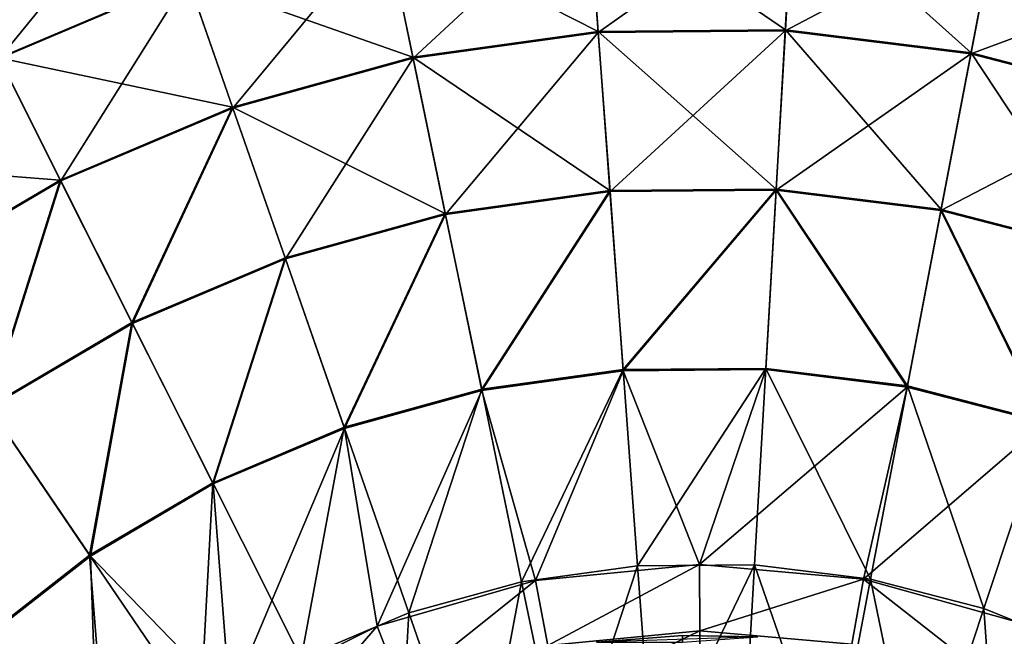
# Model space of a CAD drawing. Header units: millimetres. Extents: x 64 to 3333, y 103 to 3347.
# Tile 439 of 519: x 2300 to 2326, y 3321 to 3337. Entities that reach past the tile are written whole.
import ezdxf

# ---------------------------------------------------------------- set-up
doc = ezdxf.new("R2010")
doc.units = ezdxf.units.MM
doc.header["$LTSCALE"] = 25.4
doc.layers.get('0').update_dxf_attribs({"true_color": 0xff5454})

# ---------------------------------------------------------------- blocks, each defined once
blk = doc.blocks.new('SPIDER-6785-9743.STL')
at = {"color": 7, "true_color": 0xffffff}
mesh = blk.add_polyface(dxfattribs=at)
corners = [(2298.421, 3338.31, 41.47), (2304.603, 3337.784, 36.191), (2299.725, 3335.719, 36.191), (2303.649, 3340.524, 41.47)]
mesh.append_faces([[corners[k] for k in face] for face in [(0, 1, 2), (1, 0, 3)]], dxfattribs={"vtx0": -1, "color": 7})
mesh = blk.add_polyface(dxfattribs=at)
corners = [(2299.734, 3335.699, 87.597), (2303.654, 3340.508, 82.32), (2298.429, 3338.294, 82.32), (2304.61, 3337.764, 87.597)]
mesh.append_faces([[corners[k] for k in face] for face in [(0, 1, 2), (1, 0, 3)]], dxfattribs={"vtx0": -1, "color": 7})
mesh = blk.add_polyface(dxfattribs=at)
corners = [(2309.709, 3339.196, 36.191), (2315.215, 3336.399, 31.316), (2310.427, 3335.73, 31.316), (2314.955, 3339.929, 36.191)]
mesh.append_faces([[corners[k] for k in face] for face in [(0, 1, 2), (1, 0, 3)]], dxfattribs={"vtx0": -1, "color": 7})
mesh = blk.add_polyface(dxfattribs=at)
corners = [(2310.432, 3335.705, 92.469), (2314.957, 3339.908, 87.597), (2309.713, 3339.175, 87.597), (2315.217, 3336.374, 92.469)]
mesh.append_faces([[corners[k] for k in face] for face in [(0, 1, 2), (1, 0, 3)]], dxfattribs={"vtx0": -1, "color": 7})
mesh = blk.add_polyface(dxfattribs=at)
corners = [(2314.955, 3339.929, 36.191), (2320.049, 3336.437, 31.316), (2315.215, 3336.399, 31.316), (2320.253, 3339.971, 36.191)]
mesh.append_faces([[corners[k] for k in face] for face in [(0, 1, 2), (1, 0, 3)]], dxfattribs={"vtx0": -1, "color": 7})
mesh = blk.add_polyface(dxfattribs=at)
corners = [(2315.217, 3336.374, 92.469), (2320.251, 3339.95, 87.597), (2314.957, 3339.908, 87.597), (2320.048, 3336.412, 92.469)]
mesh.append_faces([[corners[k] for k in face] for face in [(0, 1, 2), (1, 0, 3)]], dxfattribs={"vtx0": -1, "color": 7})
mesh = blk.add_polyface(dxfattribs=at)
corners = [(2320.048, 3336.412, 92.469), (2325.506, 3339.3, 87.597), (2320.251, 3339.95, 87.597), (2324.843, 3335.819, 92.469)]
mesh.append_faces([[corners[k] for k in face] for face in [(0, 1, 2), (1, 0, 3)]], dxfattribs={"vtx0": -1, "color": 7})
mesh = blk.add_polyface(dxfattribs=at)
corners = [(2320.253, 3339.971, 36.191), (2324.847, 3335.844, 31.316), (2320.049, 3336.437, 31.316), (2325.51, 3339.321, 36.191)]
mesh.append_faces([[corners[k] for k in face] for face in [(0, 1, 2), (1, 0, 3)]], dxfattribs={"vtx0": -1, "color": 7})
mesh = blk.add_polyface(dxfattribs=at)
corners = [(2324.843, 3335.819, 92.469), (2330.631, 3337.97, 87.597), (2325.506, 3339.3, 87.597), (2329.519, 3334.606, 92.469)]
mesh.append_faces([[corners[k] for k in face] for face in [(0, 1, 2), (1, 0, 3)]], dxfattribs={"vtx0": -1, "color": 7})
mesh = blk.add_polyface(dxfattribs=at)
corners = [(2325.51, 3339.321, 36.191), (2329.527, 3334.63, 31.316), (2324.847, 3335.844, 31.316), (2330.638, 3337.991, 36.191)]
mesh.append_faces([[corners[k] for k in face] for face in [(0, 1, 2), (1, 0, 3)]], dxfattribs={"vtx0": -1, "color": 7})
mesh = blk.add_polyface(dxfattribs=at)
corners = [(2304.603, 3337.784, 36.191), (2310.427, 3335.73, 31.316), (2305.767, 3334.442, 31.316), (2309.709, 3339.196, 36.191)]
mesh.append_faces([[corners[k] for k in face] for face in [(0, 1, 2), (1, 0, 3)]], dxfattribs={"vtx0": -1, "color": 7})
mesh = blk.add_polyface(dxfattribs=at)
corners = [(2305.775, 3334.418, 92.469), (2309.713, 3339.175, 87.597), (2304.61, 3337.764, 87.597), (2310.432, 3335.705, 92.469)]
mesh.append_faces([[corners[k] for k in face] for face in [(0, 1, 2), (1, 0, 3)]], dxfattribs={"vtx0": -1, "color": 7})
mesh = blk.add_polyface(dxfattribs=at)
corners = [(2299.725, 3335.719, 36.191), (2305.767, 3334.442, 31.316), (2301.315, 3332.556, 31.316), (2304.603, 3337.784, 36.191)]
mesh.append_faces([[corners[k] for k in face] for face in [(0, 1, 2), (1, 0, 3)]], dxfattribs={"vtx0": -1, "color": 7})
mesh = blk.add_polyface(dxfattribs=at)
corners = [(2301.327, 3332.533, 92.469), (2304.61, 3337.764, 87.597), (2299.734, 3335.699, 87.597), (2305.775, 3334.418, 92.469)]
mesh.append_faces([[corners[k] for k in face] for face in [(0, 1, 2), (1, 0, 3)]], dxfattribs={"vtx0": -1, "color": 7})
mesh = blk.add_polyface(dxfattribs=at)
corners = [(2310.427, 3335.73, 31.316), (2315.517, 3332.287, 26.924), (2311.263, 3331.693, 26.924), (2315.215, 3336.399, 31.316)]
mesh.append_faces([[corners[k] for k in face] for face in [(0, 1, 2), (1, 0, 3)]], dxfattribs={"vtx0": -1, "color": 7})
mesh = blk.add_polyface(dxfattribs=at)
corners = [(2311.269, 3331.664, 96.858), (2315.217, 3336.374, 92.469), (2310.432, 3335.705, 92.469), (2315.519, 3332.258, 96.858)]
mesh.append_faces([[corners[k] for k in face] for face in [(0, 1, 2), (1, 0, 3)]], dxfattribs={"vtx0": -1, "color": 7})
mesh = blk.add_polyface(dxfattribs=at)
corners = [(2315.215, 3336.399, 31.316), (2319.812, 3332.321, 26.924), (2315.517, 3332.287, 26.924), (2320.049, 3336.437, 31.316)]
mesh.append_faces([[corners[k] for k in face] for face in [(0, 1, 2), (1, 0, 3)]], dxfattribs={"vtx0": -1, "color": 7})
mesh = blk.add_polyface(dxfattribs=at)
corners = [(2315.519, 3332.258, 96.858), (2320.048, 3336.412, 92.469), (2315.217, 3336.374, 92.469), (2319.811, 3332.292, 96.858)]
mesh.append_faces([[corners[k] for k in face] for face in [(0, 1, 2), (1, 0, 3)]], dxfattribs={"vtx0": -1, "color": 7})
mesh = blk.add_polyface(dxfattribs=at)
corners = [(2319.811, 3332.292, 96.858), (2324.843, 3335.819, 92.469), (2320.048, 3336.412, 92.469), (2324.07, 3331.766, 96.858)]
mesh.append_faces([[corners[k] for k in face] for face in [(0, 1, 2), (1, 0, 3)]], dxfattribs={"vtx0": -1, "color": 7})
mesh = blk.add_polyface(dxfattribs=at)
corners = [(2320.049, 3336.437, 31.316), (2324.075, 3331.794, 26.924), (2319.812, 3332.321, 26.924), (2324.847, 3335.844, 31.316)]
mesh.append_faces([[corners[k] for k in face] for face in [(0, 1, 2), (1, 0, 3)]], dxfattribs={"vtx0": -1, "color": 7})
mesh = blk.add_polyface(dxfattribs=at)
corners = [(2295.158, 3333.033, 36.191), (2301.315, 3332.556, 31.316), (2297.148, 3330.106, 31.316), (2299.725, 3335.719, 36.191)]
mesh.append_faces([[corners[k] for k in face] for face in [(0, 1, 2), (1, 0, 3)]], dxfattribs={"vtx0": -1, "color": 7})
mesh = blk.add_polyface(dxfattribs=at)
corners = [(2305.767, 3334.442, 31.316), (2311.263, 3331.693, 26.924), (2307.123, 3330.548, 26.924), (2310.427, 3335.73, 31.316)]
mesh.append_faces([[corners[k] for k in face] for face in [(0, 1, 2), (1, 0, 3)]], dxfattribs={"vtx0": -1, "color": 7})
mesh = blk.add_polyface(dxfattribs=at)
corners = [(2324.07, 3331.766, 96.858), (2329.519, 3334.606, 92.469), (2324.843, 3335.819, 92.469), (2328.223, 3330.688, 96.858)]
mesh.append_faces([[corners[k] for k in face] for face in [(0, 1, 2), (1, 0, 3)]], dxfattribs={"vtx0": -1, "color": 7})
mesh = blk.add_polyface(dxfattribs=at)
corners = [(2324.847, 3335.844, 31.316), (2328.232, 3330.715, 26.924), (2324.075, 3331.794, 26.924), (2329.527, 3334.63, 31.316)]
mesh.append_faces([[corners[k] for k in face] for face in [(0, 1, 2), (1, 0, 3)]], dxfattribs={"vtx0": -1, "color": 7})
mesh = blk.add_polyface(dxfattribs=at)
corners = [(2297.162, 3330.085, 92.469), (2299.734, 3335.699, 87.597), (2295.17, 3333.016, 87.597), (2301.327, 3332.533, 92.469)]
mesh.append_faces([[corners[k] for k in face] for face in [(0, 1, 2), (1, 0, 3)]], dxfattribs={"vtx0": -1, "color": 7})
mesh = blk.add_polyface(dxfattribs=at)
corners = [(2307.133, 3330.521, 96.858), (2310.432, 3335.705, 92.469), (2305.775, 3334.418, 92.469), (2311.269, 3331.664, 96.858)]
mesh.append_faces([[corners[k] for k in face] for face in [(0, 1, 2), (1, 0, 3)]], dxfattribs={"vtx0": -1, "color": 7})
mesh = blk.add_polyface(dxfattribs=at)
corners = [(2305.767, 3334.442, 31.316), (2303.168, 3328.873, 26.924), (2301.315, 3332.556, 31.316), (2307.123, 3330.548, 26.924)]
mesh.append_faces([[corners[k] for k in face] for face in [(0, 1, 2), (1, 0, 3)]], dxfattribs={"vtx0": -1, "color": 7})
mesh = blk.add_polyface(dxfattribs=at)
corners = [(2303.181, 3328.847, 96.858), (2305.775, 3334.418, 92.469), (2301.327, 3332.533, 92.469), (2307.133, 3330.521, 96.858)]
mesh.append_faces([[corners[k] for k in face] for face in [(0, 1, 2), (1, 0, 3)]], dxfattribs={"vtx0": -1, "color": 7})
mesh = blk.add_polyface(dxfattribs=at)
corners = [(2301.315, 3332.556, 31.316), (2299.466, 3326.696, 26.924), (2297.148, 3330.106, 31.316), (2303.168, 3328.873, 26.924)]
mesh.append_faces([[corners[k] for k in face] for face in [(0, 1, 2), (1, 0, 3)]], dxfattribs={"vtx0": -1, "color": 7})
mesh = blk.add_polyface(dxfattribs=at)
corners = [(2299.482, 3326.672, 96.858), (2301.327, 3332.533, 92.469), (2297.162, 3330.085, 92.469), (2303.181, 3328.847, 96.858)]
mesh.append_faces([[corners[k] for k in face] for face in [(0, 1, 2), (1, 0, 3)]], dxfattribs={"vtx0": -1, "color": 7})
mesh = blk.add_polyface(dxfattribs=at)
corners = [(2315.517, 3332.287, 26.924), (2312.205, 3327.148, 23.083), (2311.263, 3331.693, 26.924), (2315.857, 3327.658, 23.083)]
mesh.append_faces([[corners[k] for k in face] for face in [(0, 1, 2), (1, 0, 3)]], dxfattribs={"vtx0": -1, "color": 7})
mesh = blk.add_polyface(dxfattribs=at)
corners = [(2312.211, 3327.116, 100.694), (2315.519, 3332.258, 96.858), (2311.269, 3331.664, 96.858), (2315.86, 3327.626, 100.694)]
mesh.append_faces([[corners[k] for k in face] for face in [(0, 1, 2), (1, 0, 3)]], dxfattribs={"vtx0": -1, "color": 7})
mesh = blk.add_polyface(dxfattribs=at)
corners = [(2319.812, 3332.321, 26.924), (2315.857, 3327.658, 23.083), (2315.517, 3332.287, 26.924), (2319.545, 3327.688, 23.083)]
mesh.append_faces([[corners[k] for k in face] for face in [(0, 1, 2), (1, 0, 3)]], dxfattribs={"vtx0": -1, "color": 7})
mesh = blk.add_polyface(dxfattribs=at)
corners = [(2315.86, 3327.626, 100.694), (2319.811, 3332.292, 96.858), (2315.519, 3332.258, 96.858), (2319.543, 3327.656, 100.694)]
mesh.append_faces([[corners[k] for k in face] for face in [(0, 1, 2), (1, 0, 3)]], dxfattribs={"vtx0": -1, "color": 7})
mesh = blk.add_polyface(dxfattribs=at)
corners = [(2323.199, 3327.204, 100.694), (2319.811, 3332.292, 96.858), (2319.543, 3327.656, 100.694), (2324.07, 3331.766, 96.858)]
mesh.append_faces([[corners[k] for k in face] for face in [(0, 1, 2), (1, 0, 3)]], dxfattribs={"vtx0": -1, "color": 7})
mesh = blk.add_polyface(dxfattribs=at)
corners = [(2319.812, 3332.321, 26.924), (2323.206, 3327.235, 23.083), (2319.545, 3327.688, 23.083), (2324.075, 3331.794, 26.924)]
mesh.append_faces([[corners[k] for k in face] for face in [(0, 1, 2), (1, 0, 3)]], dxfattribs={"vtx0": -1, "color": 7})
mesh = blk.add_polyface(dxfattribs=at)
corners = [(2311.263, 3331.693, 26.924), (2308.65, 3326.165, 23.083), (2307.123, 3330.548, 26.924), (2312.205, 3327.148, 23.083)]
mesh.append_faces([[corners[k] for k in face] for face in [(0, 1, 2), (1, 0, 3)]], dxfattribs={"vtx0": -1, "color": 7})
mesh = blk.add_polyface(dxfattribs=at)
corners = [(2308.66, 3326.135, 100.694), (2311.269, 3331.664, 96.858), (2307.133, 3330.521, 96.858), (2312.211, 3327.116, 100.694)]
mesh.append_faces([[corners[k] for k in face] for face in [(0, 1, 2), (1, 0, 3)]], dxfattribs={"vtx0": -1, "color": 7})
mesh = blk.add_polyface(dxfattribs=at)
corners = [(2326.765, 3326.278, 100.694), (2324.07, 3331.766, 96.858), (2323.199, 3327.204, 100.694), (2328.223, 3330.688, 96.858)]
mesh.append_faces([[corners[k] for k in face] for face in [(0, 1, 2), (1, 0, 3)]], dxfattribs={"vtx0": -1, "color": 7})
mesh = blk.add_polyface(dxfattribs=at)
corners = [(2324.075, 3331.794, 26.924), (2326.776, 3326.309, 23.083), (2323.206, 3327.235, 23.083), (2328.232, 3330.715, 26.924)]
mesh.append_faces([[corners[k] for k in face] for face in [(0, 1, 2), (1, 0, 3)]], dxfattribs={"vtx0": -1, "color": 7})
mesh = blk.add_polyface(dxfattribs=at)
corners = [(2307.123, 3330.548, 26.924), (2305.254, 3324.727, 23.083), (2303.168, 3328.873, 26.924), (2308.65, 3326.165, 23.083)]
mesh.append_faces([[corners[k] for k in face] for face in [(0, 1, 2), (1, 0, 3)]], dxfattribs={"vtx0": -1, "color": 7})
mesh = blk.add_polyface(dxfattribs=at)
corners = [(2305.268, 3324.698, 100.694), (2307.133, 3330.521, 96.858), (2303.181, 3328.847, 96.858), (2308.66, 3326.135, 100.694)]
mesh.append_faces([[corners[k] for k in face] for face in [(0, 1, 2), (1, 0, 3)]], dxfattribs={"vtx0": -1, "color": 7})
mesh = blk.add_polyface(dxfattribs=at)
corners = [(2303.168, 3328.873, 26.924), (2302.074, 3322.858, 23.083), (2299.466, 3326.696, 26.924), (2305.254, 3324.727, 23.083)]
mesh.append_faces([[corners[k] for k in face] for face in [(0, 1, 2), (1, 0, 3)]], dxfattribs={"vtx0": -1, "color": 7})
mesh = blk.add_polyface(dxfattribs=at)
corners = [(2302.093, 3322.831, 100.694), (2303.181, 3328.847, 96.858), (2299.482, 3326.672, 96.858), (2305.268, 3324.698, 100.694)]
mesh.append_faces([[corners[k] for k in face] for face in [(0, 1, 2), (1, 0, 3)]], dxfattribs={"vtx0": -1, "color": 7})
mesh = blk.add_polyface(dxfattribs=at)
corners = [(2315.857, 3327.658, 23.083), (2313.236, 3322.168, 19.854), (2312.205, 3327.148, 23.083), (2316.23, 3322.586, 19.854)]
mesh.append_faces([[corners[k] for k in face] for face in [(0, 1, 2), (1, 0, 3)]], dxfattribs={"vtx0": -1, "color": 7})
mesh = blk.add_polyface(dxfattribs=at)
corners = [(2315.86, 3327.626, 100.694), (2312.211, 3327.116, 100.694), (2313.592, 3322.203, 103.919)]
mesh.append_faces([[corners[k] for k in face] for face in [(0, 1, 2)]], dxfattribs={"color": 7})
mesh = blk.add_polyface(dxfattribs=at)
corners = [(2317.83, 3322.613, 103.919), (2315.86, 3327.626, 100.694), (2313.592, 3322.203, 103.919)]
mesh.append_faces([[corners[k] for k in face] for face in [(0, 1, 2)]], dxfattribs={"color": 7})
mesh = blk.add_polyface(dxfattribs=at)
corners = [(2319.545, 3327.688, 23.083), (2316.23, 3322.586, 19.854), (2315.857, 3327.658, 23.083), (2319.253, 3322.61, 19.854)]
mesh.append_faces([[corners[k] for k in face] for face in [(0, 1, 2), (1, 0, 3)]], dxfattribs={"vtx0": -1, "color": 7})
mesh = blk.add_polyface(dxfattribs=at)
corners = [(2319.543, 3327.656, 100.694), (2315.86, 3327.626, 100.694), (2317.83, 3322.613, 103.919)]
mesh.append_faces([[corners[k] for k in face] for face in [(0, 1, 2)]], dxfattribs={"color": 7})
mesh = blk.add_polyface(dxfattribs=at)
corners = [(2323.199, 3327.204, 100.694), (2319.543, 3327.656, 100.694), (2317.83, 3322.613, 103.919)]
mesh.append_faces([[corners[k] for k in face] for face in [(0, 1, 2)]], dxfattribs={"color": 7})
mesh = blk.add_polyface(dxfattribs=at)
corners = [(2319.545, 3327.688, 23.083), (2322.253, 3322.239, 19.854), (2319.253, 3322.61, 19.854), (2323.206, 3327.235, 23.083)]
mesh.append_faces([[corners[k] for k in face] for face in [(0, 1, 2), (1, 0, 3)]], dxfattribs={"vtx0": -1, "color": 7})
mesh = blk.add_polyface(dxfattribs=at)
corners = [(2312.205, 3327.148, 23.083), (2310.323, 3321.363, 19.854), (2308.65, 3326.165, 23.083), (2313.236, 3322.168, 19.854)]
mesh.append_faces([[corners[k] for k in face] for face in [(0, 1, 2), (1, 0, 3)]], dxfattribs={"vtx0": -1, "color": 7})
mesh = blk.add_polyface(dxfattribs=at)
corners = [(2312.211, 3327.116, 100.694), (2308.66, 3326.135, 100.694), (2309.501, 3321.021, 103.919)]
mesh.append_faces([[corners[k] for k in face] for face in [(0, 1, 2)]], dxfattribs={"color": 7})
mesh = blk.add_polyface(dxfattribs=at)
corners = [(2313.592, 3322.203, 103.919), (2312.211, 3327.116, 100.694), (2309.501, 3321.021, 103.919)]
mesh.append_faces([[corners[k] for k in face] for face in [(0, 1, 2)]], dxfattribs={"color": 7})
mesh = blk.add_polyface(dxfattribs=at)
corners = [(2323.199, 3327.204, 100.694), (2317.83, 3322.613, 103.919), (2322.072, 3322.238, 103.919)]
mesh.append_faces([[corners[k] for k in face] for face in [(0, 1, 2)]], dxfattribs={"color": 7})
mesh = blk.add_polyface(dxfattribs=at)
corners = [(2326.765, 3326.278, 100.694), (2323.199, 3327.204, 100.694), (2322.072, 3322.238, 103.919)]
mesh.append_faces([[corners[k] for k in face] for face in [(0, 1, 2)]], dxfattribs={"color": 7})
mesh = blk.add_polyface(dxfattribs=at)
corners = [(2323.206, 3327.235, 23.083), (2325.179, 3321.48, 19.854), (2322.253, 3322.239, 19.854), (2326.776, 3326.309, 23.083)]
mesh.append_faces([[corners[k] for k in face] for face in [(0, 1, 2), (1, 0, 3)]], dxfattribs={"vtx0": -1, "color": 7})
mesh = blk.add_polyface(dxfattribs=at)
corners = [(2299.466, 3326.696, 26.924), (2299.166, 3320.589, 23.083), (2296.079, 3324.054, 26.924), (2302.074, 3322.858, 23.083)]
mesh.append_faces([[corners[k] for k in face] for face in [(0, 1, 2), (1, 0, 3)]], dxfattribs={"vtx0": -1, "color": 7})
mesh = blk.add_polyface(dxfattribs=at)
corners = [(2299.188, 3320.565, 100.694), (2299.482, 3326.672, 96.858), (2296.098, 3324.033, 96.858), (2302.093, 3322.831, 100.694)]
mesh.append_faces([[corners[k] for k in face] for face in [(0, 1, 2), (1, 0, 3)]], dxfattribs={"vtx0": -1, "color": 7})
mesh = blk.add_polyface(dxfattribs=at)
corners = [(2326.776, 3326.309, 23.083), (2327.981, 3320.345, 19.854), (2325.179, 3321.48, 19.854), (2330.194, 3324.925, 23.083)]
mesh.append_faces([[corners[k] for k in face] for face in [(0, 1, 2), (1, 0, 3)]], dxfattribs={"vtx0": -1, "color": 7})
mesh = blk.add_polyface(dxfattribs=at)
corners = [(2308.65, 3326.165, 23.083), (2307.539, 3320.184, 19.854), (2305.254, 3324.727, 23.083), (2310.323, 3321.363, 19.854)]
mesh.append_faces([[corners[k] for k in face] for face in [(0, 1, 2), (1, 0, 3)]], dxfattribs={"vtx0": -1, "color": 7})
mesh = blk.add_polyface(dxfattribs=at)
corners = [(2308.66, 3326.135, 100.694), (2305.268, 3324.698, 100.694), (2305.697, 3319.108, 103.919)]
mesh.append_faces([[corners[k] for k in face] for face in [(0, 1, 2)]], dxfattribs={"color": 7})
mesh = blk.add_polyface(dxfattribs=at)
corners = [(2309.501, 3321.021, 103.919), (2308.66, 3326.135, 100.694), (2305.697, 3319.108, 103.919)]
mesh.append_faces([[corners[k] for k in face] for face in [(0, 1, 2)]], dxfattribs={"color": 7})
mesh = blk.add_polyface(dxfattribs=at)
corners = [(2326.765, 3326.278, 100.694), (2322.072, 3322.238, 103.919), (2326.172, 3321.089, 103.919)]
mesh.append_faces([[corners[k] for k in face] for face in [(0, 1, 2)]], dxfattribs={"color": 7})
mesh = blk.add_polyface(dxfattribs=at)
corners = [(2305.254, 3324.727, 23.083), (2304.933, 3318.651, 19.854), (2302.074, 3322.858, 23.083), (2307.539, 3320.184, 19.854)]
mesh.append_faces([[corners[k] for k in face] for face in [(0, 1, 2), (1, 0, 3)]], dxfattribs={"vtx0": -1, "color": 7})
mesh = blk.add_polyface(dxfattribs=at)
corners = [(2305.697, 3319.108, 103.919), (2305.268, 3324.698, 100.694), (2302.093, 3322.831, 100.694)]
mesh.append_faces([[corners[k] for k in face] for face in [(0, 1, 2)]], dxfattribs={"color": 7})
mesh = blk.add_polyface(dxfattribs=at)
corners = [(2302.074, 3322.858, 23.083), (2302.55, 3316.792, 19.854), (2299.166, 3320.589, 23.083), (2304.933, 3318.651, 19.854)]
mesh.append_faces([[corners[k] for k in face] for face in [(0, 1, 2), (1, 0, 3)]], dxfattribs={"vtx0": -1, "color": 7})
mesh = blk.add_polyface(dxfattribs=at)
corners = [(2302.31, 3316.528, 103.919), (2302.093, 3322.831, 100.694), (2299.188, 3320.565, 100.694)]
mesh.append_faces([[corners[k] for k in face] for face in [(0, 1, 2)]], dxfattribs={"color": 7})
mesh = blk.add_polyface(dxfattribs=at)
corners = [(2305.697, 3319.108, 103.919), (2302.093, 3322.831, 100.694), (2302.31, 3316.528, 103.919)]
mesh.append_faces([[corners[k] for k in face] for face in [(0, 1, 2)]], dxfattribs={"color": 7})
mesh = blk.add_polyface(dxfattribs=at)
corners = [(2316.23, 3322.586, 19.854), (2314.342, 3316.831, 17.288), (2313.236, 3322.168, 19.854), (2316.63, 3317.15, 17.288)]
mesh.append_faces([[corners[k] for k in face] for face in [(0, 1, 2), (1, 0, 3)]], dxfattribs={"vtx0": -1, "color": 7})
mesh = blk.add_polyface(dxfattribs=at)
corners = [(2313.913, 3320.524, 105.177), (2317.83, 3322.613, 103.919), (2313.592, 3322.203, 103.919), (2317.837, 3320.904, 105.177)]
mesh.append_faces([[corners[k] for k in face] for face in [(0, 1, 2), (1, 0, 3)]], dxfattribs={"vtx0": -1, "color": 7})
mesh = blk.add_polyface(dxfattribs=at)
corners = [(2319.253, 3322.61, 19.854), (2316.63, 3317.15, 17.288), (2316.23, 3322.586, 19.854), (2318.939, 3317.169, 17.288)]
mesh.append_faces([[corners[k] for k in face] for face in [(0, 1, 2), (1, 0, 3)]], dxfattribs={"vtx0": -1, "color": 7})
mesh = blk.add_polyface(dxfattribs=at)
corners = [(2317.837, 3320.904, 105.177), (2322.072, 3322.238, 103.919), (2317.83, 3322.613, 103.919), (2321.764, 3320.556, 105.177)]
mesh.append_faces([[corners[k] for k in face] for face in [(0, 1, 2), (1, 0, 3)]], dxfattribs={"vtx0": -1, "color": 7})
mesh = blk.add_polyface(dxfattribs=at)
corners = [(2319.253, 3322.61, 19.854), (2321.232, 3316.885, 17.288), (2318.939, 3317.169, 17.288), (2322.253, 3322.239, 19.854)]
mesh.append_faces([[corners[k] for k in face] for face in [(0, 1, 2), (1, 0, 3)]], dxfattribs={"vtx0": -1, "color": 7})
mesh = blk.add_polyface(dxfattribs=at)
corners = [(2322.253, 3322.239, 19.854), (2323.468, 3316.305, 17.288), (2321.232, 3316.885, 17.288), (2325.179, 3321.48, 19.854)]
mesh.append_faces([[corners[k] for k in face] for face in [(0, 1, 2), (1, 0, 3)]], dxfattribs={"vtx0": -1, "color": 7})
mesh = blk.add_polyface(dxfattribs=at)
corners = [(2325.561, 3319.493, 105.177), (2322.072, 3322.238, 103.919), (2321.764, 3320.556, 105.177), (2326.172, 3321.089, 103.919)]
mesh.append_faces([[corners[k] for k in face] for face in [(0, 1, 2), (1, 0, 3)]], dxfattribs={"vtx0": -1, "color": 7})
mesh = blk.add_polyface(dxfattribs=at)
corners = [(2310.125, 3319.43, 105.177), (2313.592, 3322.203, 103.919), (2309.501, 3321.021, 103.919), (2313.913, 3320.524, 105.177)]
mesh.append_faces([[corners[k] for k in face] for face in [(0, 1, 2), (1, 0, 3)]], dxfattribs={"vtx0": -1, "color": 7})
mesh = blk.add_polyface(dxfattribs=at)
corners = [(2313.236, 3322.168, 19.854), (2312.116, 3316.215, 17.288), (2310.323, 3321.363, 19.854), (2314.342, 3316.831, 17.288)]
mesh.append_faces([[corners[k] for k in face] for face in [(0, 1, 2), (1, 0, 3)]], dxfattribs={"vtx0": -1, "color": 7})
mesh = blk.add_polyface(dxfattribs=at)
corners = [(2325.179, 3321.48, 19.854), (2325.609, 3315.438, 17.288), (2323.468, 3316.305, 17.288), (2327.981, 3320.345, 19.854)]
mesh.append_faces([[corners[k] for k in face] for face in [(0, 1, 2), (1, 0, 3)]], dxfattribs={"vtx0": -1, "color": 7})
mesh = blk.add_polyface(dxfattribs=at)
corners = [(2310.323, 3321.363, 19.854), (2309.989, 3315.314, 17.288), (2307.539, 3320.184, 19.854), (2312.116, 3316.215, 17.288)]
mesh.append_faces([[corners[k] for k in face] for face in [(0, 1, 2), (1, 0, 3)]], dxfattribs={"vtx0": -1, "color": 7})
mesh = blk.add_polyface(dxfattribs=at)
corners = [(2306.603, 3317.658, 105.177), (2309.501, 3321.021, 103.919), (2305.697, 3319.108, 103.919), (2310.125, 3319.43, 105.177)]
mesh.append_faces([[corners[k] for k in face] for face in [(0, 1, 2), (1, 0, 3)]], dxfattribs={"vtx0": -1, "color": 7})
mesh = blk.add_polyface(dxfattribs=at)
corners = [(2329.097, 3317.75, 105.177), (2326.172, 3321.089, 103.919), (2325.561, 3319.493, 105.177), (2329.991, 3319.207, 103.919)]
mesh.append_faces([[corners[k] for k in face] for face in [(0, 1, 2), (1, 0, 3)]], dxfattribs={"vtx0": -1, "color": 7})
mesh = blk.add_polyface(dxfattribs=at)
corners = [(2314.18, 3319.127, 106.87), (2317.837, 3320.904, 105.177), (2313.913, 3320.524, 105.177), (2317.843, 3319.482, 106.87)]
mesh.append_faces([[corners[k] for k in face] for face in [(0, 1, 2), (1, 0, 3)]], dxfattribs={"vtx0": -1, "color": 7})
at = {"color": 0}
mesh = blk.add_polyface(dxfattribs=at)
corners = [(2317.389, 3320.782, 174.71), (2319.335, 3320.742, 114.71), (2315.171, 3320.61, 114.71)]
mesh.append_faces([[corners[k] for k in face] for face in [(0, 1, 2)]], dxfattribs={"color": 0})
mesh = blk.add_polyface(dxfattribs=at)
corners = [(2317.389, 3320.782, 174.71), (2315.171, 3320.61, 114.71), (2315.171, 3320.61, 174.71)]
mesh.append_faces([[corners[k] for k in face] for face in [(0, 1, 2)]], dxfattribs={"color": 0})
mesh = blk.add_polyface(dxfattribs=at)
corners = [(2317.393, 3320.612, 176.004), (2317.389, 3320.782, 174.71), (2315.171, 3320.61, 174.71)]
mesh.append_faces([[corners[k] for k in face] for face in [(0, 1, 2)]], dxfattribs={"color": 0})
mesh = blk.add_polyface(dxfattribs=at)
corners = [(2319.335, 3320.742, 174.71), (2319.335, 3320.742, 114.71), (2317.389, 3320.782, 174.71)]
mesh.append_faces([[corners[k] for k in face] for face in [(0, 1, 2)]], dxfattribs={"color": 0})
mesh = blk.add_polyface(dxfattribs=at)
corners = [(2317.393, 3320.612, 176.004), (2319.335, 3320.742, 174.71), (2317.389, 3320.782, 174.71)]
mesh.append_faces([[corners[k] for k in face] for face in [(0, 1, 2)]], dxfattribs={"color": 0})
at = {"color": 7, "true_color": 0xffffff}
mesh = blk.add_polyface(dxfattribs=at)
corners = [(2317.843, 3319.482, 106.87), (2321.764, 3320.556, 105.177), (2317.837, 3320.904, 105.177), (2321.509, 3319.157, 106.87)]
mesh.append_faces([[corners[k] for k in face] for face in [(0, 1, 2), (1, 0, 3)]], dxfattribs={"vtx0": -1, "color": 7})

msp = doc.modelspace()

# ---------------------------------------------------------------- block references
at = {"color": 250, "true_color": 0x262626}
msp.add_blockref('SPIDER-6785-9743.STL', (0, 0), dxfattribs=at)

doc.saveas('drawing.dxf')
